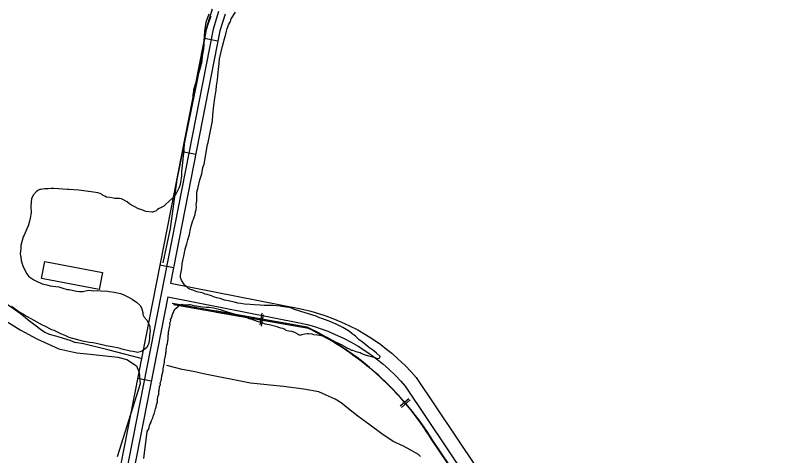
# Model space of a CAD drawing. Extents: x 3715084 to 3753216, y 488173 to 513963.
# Drawn here: x 3720070 to 3721709, y 506686 to 507640 of the extents above; entities that cross this region are included whole.
import ezdxf

# ---------------------------------------------------------------- set-up
doc = ezdxf.new("R2010")
doc.units = 0
for name, color, linetype in [('V-BLDG-OTLN', 7, 'Continuous'), ('V-RAIL-TRAK', 7, 'Continuous'), ('V-ROAD-CNTR', 7, 'Continuous'), ('V-SITE-VEGE', 7, 'Continuous'), ('V-TOPO-SHOR', 7, 'Continuous')]:
    doc.layers.add(name, color=color, linetype=linetype)

msp = doc.modelspace()

# ---------------------------------------------------------------- linework, layer by layer
at = {"layer": 'V-BLDG-OTLN'}
msp.add_lwpolyline([(3720251.4, 507046), (3720126.8, 507070.3), (3720133.9, 507107.2), (3720258.5, 507082.9)], close=True, dxfattribs=at)
at = {"layer": 'V-RAIL-TRAK'}
for points in [[(3720704.3, 506961.6), (3720412.2, 507013)], [(3720438.4, 507008.4), (3720412.2, 507013)], [(3720704.3, 506961.6), (3720504.9, 506996.7)], [(3720602.4, 506966.8), (3720606.8, 506991.5)], [(3720789.8, 506911.9), (3720788.5, 506912.8), (3720779, 506919.1), (3720769.5, 506925.3), (3720759.9, 506931.2), (3720750.2, 506937.1), (3720740.4, 506942.7), (3720730.5, 506948.2), (3720720.5, 506953.5), (3720710.4, 506958.6), (3720704.3, 506961.6)], [(3720974.3, 506717.4), (3720968.3, 506727), (3720962.1, 506736.5), (3720955.7, 506745.8), (3720949.2, 506755.1), (3720942.6, 506764.3), (3720935.7, 506773.3), (3720928.8, 506782.2), (3720921.6, 506791), (3720914.4, 506799.6), (3720906.9, 506808.2), (3720899.3, 506816.6), (3720891.6, 506824.9), (3720883.7, 506833), (3720875.7, 506841), (3720867.6, 506848.8), (3720859.3, 506856.5), (3720850.8, 506864.1), (3720843.3, 506870.7)], [(3720905.2, 506791.1), (3720924.3, 506807.2)], [(3722350.5, 504674.7), (3722176, 504939.5), (3720974.3, 506717.4)], [(3720992.8, 506690), (3720974.3, 506717.4)]]:
    msp.add_lwpolyline(points, dxfattribs=at)
msp.add_arc((3720421.7, 506377.9), 648.5, 31.5653, 64.1635, dxfattribs=at)
at = {"layer": 'V-ROAD-CNTR'}
for p, q in [((3720508.4, 507584), (3720479, 507589.7)), ((3720460.3, 507338.6), (3720430.9, 507344.4)), ((3720412.2, 507093.3), (3720382.8, 507099.1)), ((3720364.1, 506848), (3720334.7, 506853.7))]:
    msp.add_line(p, q, dxfattribs=at)
for points in [[(3720495.7, 507653.5), (3720483.6, 507613.2), (3720119.7, 505757)], [(3720509.7, 507647.9), (3720498.1, 507609.6), (3720129, 505726.6)], [(3720523.6, 507642.2), (3720512.7, 507606), (3720405.7, 507059.9)], [(3720405.7, 507059.9), (3720691.1, 507003.5), (3720708.9, 506999.2), (3720725.7, 506994.5), (3720741.5, 506989.3), (3720756.9, 506983.7), (3720774.1, 506976.6), (3720792.9, 506967.9), (3720810.6, 506958.7), (3720827.2, 506949.1), (3720844.7, 506938), (3720860.3, 506927), (3720873, 506917.4), (3720884.1, 506908.3), (3720897.7, 506896.4), (3720913.3, 506881.4), (3720925.9, 506868.1), (3720937.2, 506855.4), (3721675.8, 505752)], [(3720399.9, 507030.4), (3720256.4, 506298.3)], [(3720399.9, 507030.4), (3720684.7, 506974.2), (3720701.3, 506970.2), (3720717, 506965.8), (3720731.7, 506961), (3720746.1, 506955.7), (3720762, 506949.1), (3720779.7, 506941), (3720796.2, 506932.4), (3720811.6, 506923.5), (3720828, 506913.1), (3720842.6, 506902.8), (3720854.4, 506893.8), (3720864.7, 506885.4), (3720877.4, 506874.3), (3720892, 506860.2), (3720903.8, 506847.8), (3720913.3, 506837), (3721651.8, 505733.9)], [(3720701.2, 506964.9), (3720409, 507016.3)], [(3720435.3, 507011.7), (3720409, 507016.3)], [(3720701.2, 506964.9), (3720501.7, 507000)], [(3720599.3, 506970.1), (3720603.6, 506994.7)], [(3720786.6, 506915.1), (3720785.3, 506916.1), (3720775.9, 506922.4), (3720766.4, 506928.6), (3720756.8, 506934.5), (3720747.1, 506940.4), (3720737.2, 506946), (3720727.3, 506951.5), (3720717.4, 506956.8), (3720707.3, 506961.9), (3720701.2, 506964.9)], [(3720971.1, 506720.7), (3720965.1, 506730.3), (3720958.9, 506739.7), (3720952.6, 506749.1), (3720946.1, 506758.4), (3720939.4, 506767.6), (3720932.6, 506776.5), (3720925.6, 506785.5), (3720918.5, 506794.3), (3720911.2, 506802.9), (3720903.7, 506811.5), (3720896.2, 506819.8), (3720888.5, 506828.1), (3720880.6, 506836.3), (3720872.6, 506844.2), (3720864.4, 506852.1), (3720856.2, 506859.8), (3720847.7, 506867.4), (3720840.1, 506874)], [(3720902.1, 506794.4), (3720921.2, 506810.5)], [(3722347.3, 504678), (3722172.9, 504942.7), (3720971.1, 506720.7)], [(3720989.6, 506693.3), (3720971.1, 506720.7)]]:
    msp.add_lwpolyline(points, dxfattribs=at)
msp.add_arc((3720418.6, 506381.2), 648.5, 31.5653, 64.1635, dxfattribs=at)
at = {"layer": 'V-SITE-VEGE'}
for p, q in [((3720488.4, 507642.6), (3720483.8, 507628.9)), ((3720482.2, 507625.1), (3720479.3, 507605.5)), ((3720483.8, 507628.9), (3720482.2, 507625.1)), ((3720479.3, 507605.5), (3720478.1, 507584.8)), ((3720478.1, 507584.8), (3720477.7, 507574.4)), ((3720476.8, 507567.4), (3720474.4, 507551.5)), ((3720477.7, 507574.4), (3720476.8, 507567.4)), ((3720474.4, 507551.5), (3720473.5, 507542.3)), ((3720471.5, 507533), (3720470.5, 507528.1)), ((3720472.5, 507536.3), (3720471.5, 507533)), ((3720473.5, 507542.3), (3720472.5, 507536.3)), ((3720467.9, 507518.8), (3720462.8, 507501.3)), ((3720470.5, 507528.1), (3720467.9, 507518.8)), ((3720462.8, 507501.3), (3720458.7, 507489.8)), ((3720458.7, 507489.8), (3720455.1, 507478.9)), ((3720453.7, 507466.9), (3720452.9, 507453.8)), ((3720455.2, 507476.7), (3720453.7, 507466.9)), ((3720455.1, 507478.9), (3720455.2, 507476.7)), ((3720452.9, 507453.8), (3720451.4, 507444.6)), ((3720451.4, 507444.6), (3720446, 507417.3)), ((3720446, 507417.3), (3720445, 507411.8)), ((3720443.5, 507406.9), (3720438.5, 507382.9)), ((3720445, 507411.8), (3720443.5, 507406.9)), ((3720436.1, 507367.1), (3720434.7, 507352.4)), ((3720438, 507379.1), (3720436.1, 507367.1)), ((3720438.5, 507382.9), (3720438, 507379.1)), ((3720434.7, 507352.4), (3720434.3, 507348.5)), ((3720433.9, 507340.4), (3720432.5, 507329.5)), ((3720434.3, 507348.5), (3720433.9, 507340.4)), ((3720432.5, 507329.5), (3720430.2, 507306.6)), ((3720429.7, 507303.3), (3720429.4, 507292.5)), ((3720430.2, 507306.6), (3720429.7, 507303.3)), ((3720429.4, 507292.5), (3720427.5, 507278.3)), ((3720426, 507271.2), (3720423.9, 507265.7)), ((3720427.5, 507278.3), (3720426, 507271.2)), ((3720115.3, 507258.1), (3720108.9, 507250.4)), ((3720118.5, 507260.4), (3720115.3, 507258.1)), ((3720122.8, 507262.6), (3720118.5, 507260.4)), ((3720125, 507262.7), (3720122.8, 507262.6)), ((3720133.6, 507263.9), (3720125, 507262.7)), ((3720140.7, 507264.1), (3720133.6, 507263.9)), ((3720147.2, 507264.7), (3720140.7, 507264.1)), ((3720153.2, 507264.9), (3720147.2, 507264.7)), ((3720182.6, 507262.7), (3720153.2, 507264.9)), ((3720185.9, 507262.8), (3720182.6, 507262.7)), ((3720207.1, 507261.5), (3720185.9, 507262.8)), ((3720239.2, 507257.3), (3720207.1, 507261.5)), ((3720248.5, 507255.8), (3720239.2, 507257.3)), ((3720253.4, 507254.3), (3720248.5, 507255.8)), ((3720258.4, 507251.1), (3720253.4, 507254.3)), ((3720423.9, 507265.7), (3720416, 507249.8)), ((3720105.2, 507243.3), (3720103.9, 507226.9)), ((3720107.9, 507248.2), (3720105.2, 507243.3)), ((3720108.9, 507250.4), (3720107.9, 507248.2)), ((3720260, 507249.5), (3720258.4, 507251.1)), ((3720263.9, 507248), (3720260, 507249.5)), ((3720267.2, 507246.4), (3720263.9, 507248)), ((3720274.8, 507245.5), (3720267.2, 507246.4)), ((3720281.4, 507243.9), (3720274.8, 507245.5)), ((3720285.2, 507243.5), (3720281.4, 507243.9)), ((3720287.3, 507243.5), (3720285.2, 507243.5)), ((3720293.3, 507243.1), (3720287.3, 507243.5)), ((3720295.5, 507243.1), (3720293.3, 507243.1)), ((3720299.9, 507242.7), (3720295.5, 507243.1)), ((3720311.9, 507235.8), (3720299.9, 507242.7)), ((3720402.2, 507236.5), (3720395.8, 507230.9)), ((3720403.8, 507238.2), (3720402.2, 507236.5)), ((3720410.2, 507243.7), (3720403.8, 507238.2)), ((3720416, 507249.8), (3720410.2, 507243.7)), ((3720103.9, 507226.9), (3720104.2, 507212.3)), ((3720318, 507231.1), (3720311.9, 507235.8)), ((3720336.7, 507221.1), (3720318, 507231.1)), ((3720343.3, 507218.5), (3720336.7, 507221.1)), ((3720381.3, 507222), (3720377.5, 507219.2)), ((3720390.9, 507227), (3720381.3, 507222)), ((3720395.8, 507230.9), (3720390.9, 507227)), ((3720104.2, 507212.3), (3720102.2, 507200.8)), ((3720352.6, 507215.4), (3720343.3, 507218.5)), ((3720365.7, 507213.5), (3720352.6, 507215.4)), ((3720367.8, 507213.5), (3720365.7, 507213.5)), ((3720374.8, 507216.9), (3720367.8, 507213.5)), ((3720377.5, 507219.2), (3720374.8, 507216.9)), ((3720100.3, 507191), (3720098.2, 507186.6)), ((3720102.2, 507200.8), (3720100.3, 507191)), ((3720095.1, 507177.8), (3720088.8, 507164.1)), ((3720097.7, 507184.4), (3720095.1, 507177.8)), ((3720098.2, 507186.6), (3720097.7, 507184.4)), ((3720087.3, 507160.3), (3720084.7, 507152.1)), ((3720088.8, 507164.1), (3720087.3, 507160.3)), ((3720082.2, 507141.2), (3720081.8, 507134.1)), ((3720084.7, 507152.1), (3720082.2, 507141.2)), ((3720081.8, 507134.1), (3720080.4, 507123.2)), ((3720080.4, 507123.2), (3720081, 507119.4)), ((3720081, 507119.4), (3720081.6, 507117.2)), ((3720081.6, 507117.2), (3720082.8, 507109.1)), ((3720082.8, 507109.1), (3720085.7, 507099.9)), ((3720085.7, 507099.9), (3720086.9, 507095.6)), ((3720086.9, 507095.6), (3720094.8, 507080.5)), ((3720094.8, 507080.5), (3720099.2, 507074.6)), ((3720099.2, 507074.6), (3720110.3, 507067.2)), ((3720110.3, 507067.2), (3720118.5, 507063)), ((3720118.5, 507063), (3720124, 507061)), ((3720124, 507061), (3720128.4, 507058.9)), ((3720128.4, 507058.9), (3720138.2, 507056.4)), ((3720138.2, 507056.4), (3720145.3, 507054.3)), ((3720145.3, 507054.3), (3720151.3, 507053.4)), ((3720151.3, 507053.4), (3720163.8, 507052)), ((3720163.8, 507052), (3720166.6, 507051.5)), ((3720166.6, 507051.5), (3720172.6, 507049.4)), ((3720172.6, 507049.4), (3720182.4, 507046.3)), ((3720182.4, 507046.3), (3720186.8, 507046.4)), ((3720186.8, 507046.4), (3720202.6, 507042.4)), ((3720202.6, 507042.4), (3720208.6, 507042)), ((3720208.6, 507042), (3720215.7, 507042.1)), ((3720215.7, 507042.1), (3720228.1, 507045.1)), ((3720228.1, 507045.1), (3720239.6, 507043.6)), ((3720239.6, 507043.6), (3720247.7, 507043.8)), ((3720247.7, 507043.8), (3720254.8, 507043.4)), ((3720254.8, 507043.4), (3720270, 507042.6)), ((3720270, 507042.6), (3720272.8, 507041.6)), ((3720272.8, 507041.6), (3720283.6, 507040.7)), ((3720283.6, 507040.7), (3720297.3, 507037.7)), ((3720297.3, 507037.7), (3720299.5, 507036.6)), ((3720299.5, 507036.6), (3720305, 507034.6)), ((3720305, 507034.6), (3720314.8, 507029.9)), ((3720314.8, 507029.9), (3720323.1, 507025.1)), ((3720323.1, 507025.1), (3720331.9, 507018.8)), ((3720077.4, 506997.6), (3720061.9, 507009.2)), ((3720331.9, 507018.8), (3720339.7, 507011.3)), ((3720339.7, 507011.3), (3720343, 507006.5)), ((3720343, 507006.5), (3720345.9, 506996.8)), ((3720090, 506990.7), (3720077.4, 506997.6)), ((3720096, 506987.1), (3720090, 506990.7)), ((3720345.9, 506996.8), (3720346, 506991.9)), ((3720346, 506991.9), (3720348.8, 506986.5)), ((3720110.9, 506979.2), (3720096, 506987.1)), ((3720129, 506968.7), (3720110.9, 506979.2)), ((3720348.8, 506986.5), (3720355.5, 506979)), ((3720355.5, 506979), (3720360.6, 506966.1)), ((3720133.9, 506966.6), (3720129, 506968.7)), ((3720149.3, 506958.7), (3720133.9, 506966.6)), ((3720154.2, 506957.2), (3720149.3, 506958.7)), ((3720360.6, 506966.1), (3720361.3, 506961.7)), ((3720361.3, 506961.7), (3720361.4, 506956.8)), ((3720168.5, 506950.4), (3720154.2, 506957.2)), ((3720178.9, 506945.7), (3720168.5, 506950.4)), ((3720186.6, 506942.6), (3720178.9, 506945.7)), ((3720205.2, 506937), (3720186.6, 506942.6)), ((3720360.5, 506947), (3720360, 506940.5)), ((3720361.4, 506956.8), (3720360.5, 506947)), ((3720215.6, 506934.5), (3720205.2, 506937)), ((3720230.8, 506931.5), (3720215.6, 506934.5)), ((3720237.4, 506930.5), (3720230.8, 506931.5)), ((3720242.3, 506930.1), (3720237.4, 506930.5)), ((3720260.9, 506925.5), (3720242.3, 506930.1)), ((3720266.3, 506924.6), (3720260.9, 506925.5)), ((3720275, 506922.6), (3720266.3, 506924.6)), ((3720356.5, 506924.7), (3720353.9, 506919.7)), ((3720358.1, 506928), (3720356.5, 506924.7)), ((3720359.6, 506935.6), (3720358.1, 506928)), ((3720360, 506940.5), (3720359.6, 506935.6)), ((3720290.9, 506920.1), (3720275, 506922.6)), ((3720296.9, 506918.6), (3720290.9, 506920.1)), ((3720300.2, 506917.1), (3720296.9, 506918.6)), ((3720318.2, 506912.5), (3720300.2, 506917.1)), ((3720324.7, 506912.1), (3720318.2, 506912.5)), ((3720334, 506910.1), (3720324.7, 506912.1)), ((3720339.9, 506911.3), (3720334, 506910.1)), ((3720343.7, 506912.5), (3720339.9, 506911.3)), ((3720348, 506915.3), (3720343.7, 506912.5)), ((3720350.7, 506917.5), (3720348, 506915.3)), ((3720353.9, 506919.7), (3720350.7, 506917.5))]:
    msp.add_line(p, q, dxfattribs=at)
for points in [[(3720749.1, 506977.4), (3720738.7, 506981), (3720733.2, 506983.6), (3720728.3, 506985.1), (3720720.6, 506988.2), (3720687.3, 506998.5), (3720671.9, 507003.6), (3720669.2, 507005.2), (3720659.9, 507007.7), (3720655.5, 507008.2), (3720645.7, 507009.6), (3720643, 507010.1), (3720634.8, 507011), (3720627.8, 507011.4), (3720608.2, 507011.6), (3720599.5, 507012.5), (3720586.4, 507013.4), (3720577.7, 507013.7), (3720565.7, 507014.6), (3720558.1, 507016.1), (3720551.5, 507017), (3720543.9, 507018.5), (3720527, 507022.5), (3720522.6, 507023), (3720512.8, 507026.6), (3720505.7, 507028.1), (3720500.7, 507029.7), (3720494.2, 507032.2), (3720484.9, 507035.3), (3720481, 507036.3), (3720476.1, 507038.4), (3720470.6, 507039.9), (3720466.8, 507040.4), (3720462.5, 507041.4), (3720455.9, 507044), (3720448.8, 507046), (3720444.9, 507048.1), (3720442.2, 507050.8), (3720437.8, 507054.5), (3720436.1, 507056.1), (3720431.6, 507062.6), (3720429.4, 507066.3), (3720427.6, 507072.3), (3720427.5, 507077.2), (3720430, 507091.9), (3720430.9, 507102.2), (3720432.8, 507112.6), (3720434.3, 507118.6), (3720435.4, 507121.9), (3720437.3, 507133.3), (3720438.8, 507138.8), (3720440.9, 507144.8), (3720443.4, 507154.1), (3720446.5, 507165.6), (3720448.5, 507173.8), (3720450.5, 507183.1), (3720454.1, 507195.6), (3720455.1, 507198.4), (3720457.2, 507202.8), (3720459.2, 507208.8), (3720459.7, 507214.8), (3720461.2, 507218.6), (3720461.6, 507226.2), (3720461.5, 507230), (3720462.5, 507237.7), (3720462.4, 507241.5), (3720462.9, 507245.8), (3720462.7, 507254), (3720463.7, 507260.5), (3720464.7, 507264.3), (3720465.2, 507268.2), (3720469.2, 507283.4), (3720473.3, 507296.6), (3720475.8, 507310.2), (3720478.3, 507317.9), (3720485.7, 507360.4), (3720487.2, 507364.8), (3720495.1, 507404.6), (3720496.6, 507411.7), (3720497.5, 507424.2), (3720499.3, 507444.4), (3720501.7, 507460.2), (3720504.6, 507478.2), (3720505.5, 507486.9), (3720507.4, 507500), (3720508.8, 507515.8), (3720509.7, 507523.4), (3720510.6, 507535.4), (3720512, 507545.7), (3720518.5, 507573.1), (3720520, 507580.7), (3720521.5, 507586.7), (3720525.1, 507599.3), (3720526.6, 507605.8), (3720528.1, 507611.3), (3720531.7, 507621.1), (3720534.4, 507625), (3720537, 507632.1), (3720545.9, 507646.4)], [(3720002.6, 507007), (3720080.7, 506959.3), (3720116.3, 506939.2), (3720163.8, 506917.6), (3720203.2, 506909.4), (3720232, 506906.2), (3720291.9, 506899.9), (3720311, 506894.6), (3720332.3, 506880.8), (3720337.9, 506866.3), (3720339.7, 506842.2), (3720290, 506683.6)], [(3720407.6, 506984.9), (3720410.6, 506994.2), (3720412.2, 506996.4), (3720412.7, 506999.1), (3720414.3, 507001.3), (3720415.9, 507004.1), (3720418.6, 507006.3), (3720421.2, 507009.1), (3720424.5, 507011.3), (3720427.1, 507012.5), (3720430.4, 507014.2), (3720434.7, 507013.2), (3720438.6, 507013.2), (3720445.1, 507013.9), (3720448.3, 507014), (3720458.2, 507010.9), (3720462, 507011), (3720475.1, 507008.5), (3720483.2, 507008.1), (3720489.2, 507007.7), (3720498.5, 507006.8), (3720513.2, 507002.7), (3720519.8, 507000.7), (3720530.2, 506997.1), (3720543.3, 506993.5), (3720546.1, 506991.9), (3720552, 506991), (3720559.1, 506989.5), (3720563.5, 506987.9), (3720570.6, 506985.9), (3720575, 506983.8), (3720581.6, 506981.7), (3720586.5, 506979.7), (3720595.3, 506977.1), (3720599.1, 506976.1), (3720610.6, 506972), (3720618.8, 506970.5), (3720633.5, 506967), (3720637.3, 506965.4), (3720643.9, 506963.4), (3720647.7, 506962.4), (3720653.2, 506960.3), (3720655.4, 506958.2), (3720661.4, 506956.6), (3720667.4, 506955.7), (3720674, 506953.6), (3720680.6, 506950.5), (3720682.8, 506948.9), (3720685, 506948.4), (3720687.2, 506947.4), (3720689.9, 506948.5), (3720696.3, 506950.3), (3720701.2, 506950.9), (3720704.5, 506951), (3720711.6, 506950), (3720714.9, 506949), (3720723, 506948), (3720727.9, 506947.1), (3720731.8, 506946.6), (3720736.7, 506945.1), (3720742.7, 506943.5), (3720745.4, 506942), (3720754.2, 506937.2), (3720759.7, 506934.1), (3720763, 506932.5), (3720769, 506929.9), (3720772.9, 506927.8), (3720775.1, 506927.3), (3720786.6, 506921), (3720788.8, 506919.4), (3720791, 506918.4), (3720797, 506915.2), (3720799.2, 506914.7), (3720803.1, 506913.2), (3720806.3, 506912.1), (3720816.2, 506909.6), (3720818.4, 506908.6), (3720822.2, 506906.5), (3720834.2, 506902.9), (3720840.3, 506901.4), (3720847.4, 506898.8), (3720851.8, 506896.7), (3720853.9, 506896.8), (3720856.6, 506897.9), (3720858.8, 506898.5), (3720859.3, 506901.2), (3720851.5, 506908.7), (3720845.5, 506913.4), (3720836.1, 506919.8), (3720833.9, 506921.4), (3720828.4, 506926.2), (3720817.9, 506934.7), (3720814, 506937.3), (3720805.7, 506945.3), (3720802.9, 506947.4), (3720798.5, 506950.6), (3720792.5, 506955.4), (3720778.2, 506964.3), (3720762.8, 506971.6), (3720760.1, 506972.7), (3720749.1, 506977.4)], [(3720348.2, 506680.2), (3720355.2, 506738.7), (3720356.8, 506740.9), (3720357.9, 506743.1), (3720359.4, 506747.5), (3720360.4, 506751.9), (3720361.4, 506755.2), (3720363.5, 506759), (3720364, 506761.2), (3720367.2, 506768.3), (3720368.2, 506771.6), (3720369.2, 506774.3), (3720370.3, 506776.5), (3720372.8, 506785.3), (3720373.3, 506788), (3720374.3, 506791.3), (3720375.3, 506796.2), (3720377.4, 506802.8), (3720377.8, 506809.3), (3720379.3, 506815.8), (3720380.3, 506819.7), (3720380.2, 506825.7), (3720381.2, 506827.8), (3720382.2, 506835.5), (3720383.2, 506838.8), (3720383.7, 506840.9), (3720383.6, 506844.2), (3720384.7, 506846.9), (3720385.2, 506849.7), (3720386.2, 506851.9), (3720386.2, 506854), (3720387.2, 506857.3), (3720387.2, 506859.5), (3720388.1, 506864.4), (3720389.2, 506867.7), (3720389.7, 506869.9), (3720390.1, 506874.2), (3720391.6, 506881.9), (3720392.6, 506888.4), (3720393, 506893.3), (3720395, 506902.6), (3720395.5, 506906.4), (3720395.4, 506909.7), (3720396.5, 506911.9), (3720396.4, 506914.6), (3720396.9, 506920), (3720397.8, 506925.5), (3720398.9, 506929.3), (3720399.8, 506934.8), (3720400.3, 506938.6), (3720400.7, 506947.3), (3720401.2, 506949.5), (3720401.1, 506954.3), (3720402.1, 506957.1), (3720403.1, 506960.9), (3720403.6, 506964.7), (3720404.6, 506970.7), (3720404.5, 506974), (3720406.1, 506978.4), (3720406, 506981.1), (3720407.6, 506984.9)]]:
    msp.add_lwpolyline(points, dxfattribs=at)
at = {"layer": 'V-TOPO-SHOR'}
for points in [[(3720390.1, 507103.7), (3720405.4, 507178.5), (3720420.4, 507284.3), (3720444.5, 507404.2), (3720465.2, 507506.5), (3720483.5, 507608.9), (3720487.5, 507622.6), (3720493.7, 507638)], [(3719907.7, 507110), (3719914.3, 507094.8), (3719924.7, 507082.6), (3719938.6, 507070.1), (3719955, 507059.5), (3719969.4, 507052.1), (3720019.7, 507030.4), (3720031.9, 507024.5), (3720054.3, 507012.8), (3720073, 507000.4), (3720087.2, 506990.1), (3720097.8, 506980.8), (3720112, 506969.9), (3720124.5, 506960.2), (3720133.9, 506954), (3720143.2, 506949.7), (3720159.8, 506945.2), (3720173.8, 506941), (3720187.6, 506936.5), (3720199.1, 506931.6)], [(3720345.3, 506896), (3720270.1, 506915.8), (3720217.8, 506928.3), (3720199.1, 506931.6)], [(3720946.2, 506684.7), (3720942.1, 506688.8), (3720924.4, 506698.9), (3720909.7, 506706.7), (3720887.4, 506717.4), (3720862.7, 506734.1), (3720834.5, 506754.9), (3720810.9, 506772.1), (3720790.4, 506788.1), (3720774.5, 506801.2), (3720762.2, 506808.9), (3720742.7, 506817.3), (3720726.8, 506824.4), (3720693.8, 506830.5), (3720650.2, 506836.6), (3720578.8, 506843.5), (3720476.9, 506863.5), (3720455.1, 506868.9), (3720430.9, 506873.1), (3720397.7, 506881.6)]]:
    msp.add_lwpolyline(points, dxfattribs=at)

doc.saveas('drawing.dxf')
